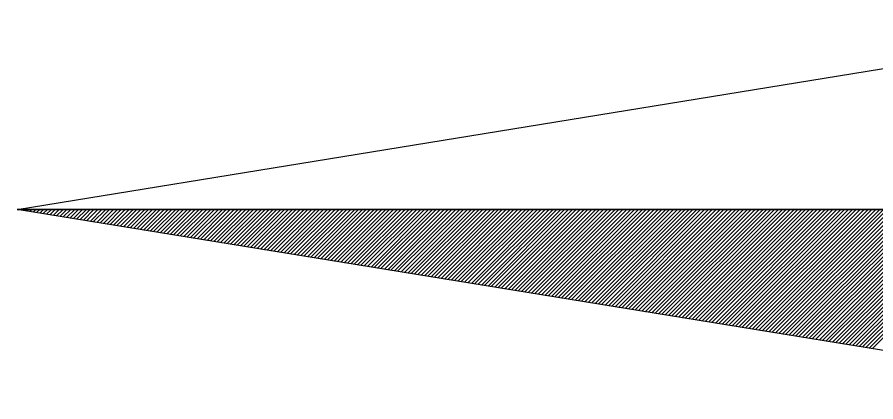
# Model space of a CAD drawing. Extents: x 576692 to 577659, y 273254 to 273799.
# Drawn here: x 577268.394 to 577272.391, y 273528.514 to 273530.306 of the extents above; entities that cross this region are included whole.
import ezdxf

# ---------------------------------------------------------------- set-up
doc = ezdxf.new("R2010")
doc.units = 0
doc.layers.add('RAMI_UZMR_####_####_#', color=7, linetype='Continuous')

msp = doc.modelspace()

# ---------------------------------------------------------------- linework, layer by layer
at = {"layer": 'RAMI_UZMR_####_####_#'}
for p, q in [((577268.3936, 273529.4105), (577273.8976, 273530.3065)), ((577273.8976, 273528.5145), (577268.3936, 273529.4105)), ((577268.3936, 273529.4105), (577274.7936, 273529.4105)), ((577274.7936, 273529.4105), (577268.3936, 273529.4105)), ((577268.4056, 273529.4089), (577268.408, 273529.4105)), ((577268.4216, 273529.4057), (577268.4264, 273529.4105)), ((577268.4368, 273529.4041), (577268.444, 273529.4105)), ((577268.4528, 273529.4009), (577268.4624, 273529.4105)), ((577268.468, 273529.3985), (577268.48, 273529.4105)), ((577268.484, 273529.3961), (577268.4984, 273529.4105)), ((577268.4992, 273529.3937), (577268.516, 273529.4105)), ((577268.5144, 273529.3913), (577268.5344, 273529.4105)), ((577268.5304, 273529.3881), (577268.5528, 273529.4105)), ((577268.5456, 273529.3857), (577268.5704, 273529.4105)), ((577268.5616, 273529.3833), (577268.5888, 273529.4105)), ((577268.5768, 273529.3809), (577268.6072, 273529.4105)), ((577268.5928, 273529.3785), (577268.6248, 273529.4105)), ((577268.608, 273529.3761), (577268.6432, 273529.4105)), ((577268.6232, 273529.3737), (577268.6616, 273529.4105)), ((577268.6392, 273529.3705), (577268.6792, 273529.4105)), ((577268.6552, 273529.3681), (577268.6976, 273529.4105)), ((577268.6704, 273529.3657), (577268.716, 273529.4105)), ((577268.6864, 273529.3633), (577268.7336, 273529.4105)), ((577268.7016, 273529.3609), (577268.7512, 273529.4105)), ((577268.7168, 273529.3577), (577268.7696, 273529.4105)), ((577268.7328, 273529.3553), (577268.788, 273529.4105)), ((577268.748, 273529.3529), (577268.8056, 273529.4105)), ((577268.764, 273529.3505), (577268.824, 273529.4105)), ((577268.78, 273529.3481), (577268.8424, 273529.4105)), ((577268.7952, 273529.3449), (577268.86, 273529.4105)), ((577268.8104, 273529.3425), (577268.8784, 273529.4105)), ((577268.8264, 273529.3401), (577268.8968, 273529.4105)), ((577268.8416, 273529.3377), (577268.9144, 273529.4105)), ((577268.8576, 273529.3353), (577268.9328, 273529.4105)), ((577268.8728, 273529.3321), (577268.9512, 273529.4105)), ((577268.8888, 273529.3297), (577268.9688, 273529.4105)), ((577268.904, 273529.3273), (577268.9872, 273529.4105)), ((577268.9192, 273529.3249), (577269.0048, 273529.4105)), ((577268.9352, 273529.3225), (577269.0232, 273529.4105)), ((577268.9512, 273529.3201), (577269.0416, 273529.4105)), ((577268.9664, 273529.3177), (577269.0592, 273529.4105)), ((577268.9816, 273529.3145), (577269.0776, 273529.4105)), ((577268.9976, 273529.3121), (577269.096, 273529.4105)), ((577269.0128, 273529.3097), (577269.1136, 273529.4105)), ((577269.0288, 273529.3073), (577269.132, 273529.4105)), ((577269.044, 273529.3049), (577269.1496, 273529.4105)), ((577269.06, 273529.3025), (577269.168, 273529.4105)), ((577269.0752, 273529.3001), (577269.1864, 273529.4105)), ((577269.0904, 273529.2969), (577269.204, 273529.4105)), ((577269.1064, 273529.2945), (577269.2224, 273529.4105)), ((577269.1216, 273529.2921), (577269.2408, 273529.4105)), ((577269.1376, 273529.2897), (577269.2584, 273529.4105)), ((577269.1528, 273529.2873), (577269.2768, 273529.4105)), ((577269.1688, 273529.2841), (577269.2952, 273529.4105)), ((577269.184, 273529.2817), (577269.3128, 273529.4105)), ((577269.2, 273529.2793), (577269.3312, 273529.4105)), ((577269.2152, 273529.2769), (577269.3496, 273529.4105)), ((577269.2312, 273529.2745), (577269.3672, 273529.4105)), ((577269.2464, 273529.2721), (577269.3848, 273529.4105)), ((577269.2624, 273529.2697), (577269.4032, 273529.4105)), ((577269.2776, 273529.2665), (577269.4216, 273529.4105)), ((577269.2928, 273529.2641), (577269.4392, 273529.4105)), ((577269.3088, 273529.2617), (577269.4576, 273529.4105)), ((577269.324, 273529.2593), (577269.476, 273529.4105)), ((577269.34, 273529.2569), (577269.4936, 273529.4105)), ((577269.356, 273529.2537), (577269.512, 273529.4105)), ((577269.3712, 273529.2521), (577269.5304, 273529.4105)), ((577269.3864, 273529.2489), (577269.548, 273529.4105)), ((577269.4024, 273529.2465), (577269.5664, 273529.4105)), ((577269.4176, 273529.2441), (577269.5848, 273529.4105)), ((577269.4336, 273529.2417), (577269.6024, 273529.4105)), ((577269.4488, 273529.2393), (577269.6208, 273529.4105)), ((577269.4648, 273529.2361), (577269.6384, 273529.4105)), ((577269.48, 273529.2337), (577269.6568, 273529.4105)), ((577269.4952, 273529.2313), (577269.6752, 273529.4105)), ((577269.5112, 273529.2289), (577269.6928, 273529.4105)), ((577269.5272, 273529.2265), (577269.7112, 273529.4105)), ((577269.5424, 273529.2233), (577269.7296, 273529.4105)), ((577269.5576, 273529.2209), (577269.7472, 273529.4105)), ((577269.5736, 273529.2185), (577269.7656, 273529.4105)), ((577269.5888, 273529.2161), (577269.7832, 273529.4105)), ((577269.6048, 273529.2137), (577269.8016, 273529.4105)), ((577269.62, 273529.2105), (577269.82, 273529.4105)), ((577269.636, 273529.2081), (577269.8376, 273529.4105)), ((577269.6512, 273529.2057), (577269.856, 273529.4105)), ((577269.6664, 273529.2033), (577269.8744, 273529.4105)), ((577269.6824, 273529.2009), (577269.892, 273529.4105)), ((577269.6976, 273529.1985), (577269.9104, 273529.4105)), ((577269.7136, 273529.1961), (577269.9288, 273529.4105)), ((577269.7288, 273529.1929), (577269.9464, 273529.4105)), ((577269.7448, 273529.1905), (577269.9648, 273529.4105)), ((577269.76, 273529.1881), (577269.9832, 273529.4105)), ((577269.776, 273529.1857), (577270.0008, 273529.4105)), ((577269.7912, 273529.1833), (577270.0184, 273529.4105)), ((577269.8072, 273529.1801), (577270.0368, 273529.4105)), ((577269.8224, 273529.1777), (577270.0552, 273529.4105)), ((577269.8384, 273529.1753), (577270.0728, 273529.4105)), ((577269.8536, 273529.1729), (577270.0912, 273529.4105)), ((577269.8688, 273529.1705), (577270.1096, 273529.4105)), ((577269.8848, 273529.1681), (577270.1272, 273529.4105)), ((577269.9, 273529.1657), (577270.1456, 273529.4105)), ((577269.916, 273529.1625), (577270.164, 273529.4105)), ((577269.932, 273529.1601), (577270.1816, 273529.4105)), ((577269.9472, 273529.1577), (577270.2, 273529.4105)), ((577269.9624, 273529.1553), (577270.2184, 273529.4105)), ((577269.9784, 273529.1529), (577270.236, 273529.4105)), ((577269.9936, 273529.1505), (577270.2544, 273529.4105)), ((577270.0096, 273529.1481), (577270.272, 273529.4105)), ((577270.0248, 273529.1449), (577270.2904, 273529.4105)), ((577270.0408, 273529.1425), (577270.308, 273529.4105)), ((577270.056, 273529.1401), (577270.3264, 273529.4105)), ((577270.0712, 273529.1377), (577270.3448, 273529.4105)), ((577270.0872, 273529.1353), (577270.3632, 273529.4105)), ((577270.1032, 273529.1321), (577270.3808, 273529.4105)), ((577270.1184, 273529.1297), (577270.3992, 273529.4105)), ((577270.1336, 273529.1273), (577270.4168, 273529.4105)), ((577270.1496, 273529.1249), (577270.4352, 273529.4105)), ((577270.1648, 273529.1225), (577270.4536, 273529.4105)), ((577270.1808, 273529.1201), (577270.4712, 273529.4105)), ((577270.196, 273529.1177), (577270.4896, 273529.4105)), ((577270.212, 273529.1145), (577270.508, 273529.4105)), ((577270.2272, 273529.1121), (577270.5256, 273529.4105)), ((577270.2424, 273529.1097), (577270.544, 273529.4105)), ((577270.2584, 273529.1073), (577270.5616, 273529.4105)), ((577270.2736, 273529.1049), (577270.58, 273529.4105)), ((577270.2896, 273529.1017), (577270.5984, 273529.4105)), ((577270.3048, 273529.0993), (577270.6168, 273529.4105)), ((577270.3208, 273529.0969), (577270.6344, 273529.4105)), ((577270.336, 273529.0945), (577270.652, 273529.4105)), ((577270.352, 273529.0921), (577270.6704, 273529.4105)), ((577270.3672, 273529.0889), (577270.6888, 273529.4105)), ((577270.3832, 273529.0865), (577270.7064, 273529.4105)), ((577270.3984, 273529.0841), (577270.7248, 273529.4105)), ((577270.4144, 273529.0817), (577270.7432, 273529.4105)), ((577270.4296, 273529.0793), (577270.7608, 273529.4105)), ((577270.4448, 273529.0761), (577270.7792, 273529.4105)), ((577270.4608, 273529.0745), (577270.7976, 273529.4105)), ((577270.476, 273529.0713), (577270.8152, 273529.4105)), ((577270.492, 273529.0689), (577270.8336, 273529.4105)), ((577270.508, 273529.0665), (577270.852, 273529.4105)), ((577270.5232, 273529.0641), (577270.8696, 273529.4105)), ((577270.5384, 273529.0617), (577270.888, 273529.4105)), ((577270.5544, 273529.0585), (577270.9056, 273529.4105)), ((577270.5696, 273529.0561), (577270.924, 273529.4105)), ((577270.5856, 273529.0537), (577270.9416, 273529.4105)), ((577270.6008, 273529.0513), (577270.96, 273529.4105)), ((577270.6168, 273529.0489), (577270.9784, 273529.4105)), ((577270.632, 273529.0465), (577270.996, 273529.4105)), ((577270.6472, 273529.0441), (577271.0144, 273529.4105)), ((577270.6632, 273529.0409), (577271.0328, 273529.4105)), ((577270.6792, 273529.0385), (577271.0504, 273529.4105)), ((577270.6944, 273529.0361), (577271.0688, 273529.4105)), ((577270.7096, 273529.0337), (577271.0872, 273529.4105)), ((577270.7256, 273529.0313), (577271.1048, 273529.4105)), ((577270.7408, 273529.0281), (577271.1232, 273529.4105)), ((577270.7568, 273529.0265), (577271.1416, 273529.4105)), ((577270.772, 273529.0233), (577271.1592, 273529.4105)), ((577270.788, 273529.0209), (577271.1776, 273529.4105)), ((577270.8032, 273529.0185), (577271.1952, 273529.4105)), ((577270.8184, 273529.0161), (577271.2136, 273529.4105)), ((577270.8344, 273529.0137), (577271.232, 273529.4105)), ((577270.8496, 273529.0105), (577271.2496, 273529.4105)), ((577270.8656, 273529.0081), (577271.268, 273529.4105)), ((577270.8808, 273529.0057), (577271.2856, 273529.4105)), ((577270.8968, 273529.0033), (577271.304, 273529.4105)), ((577270.912, 273529.0009), (577271.3224, 273529.4105)), ((577270.928, 273528.9985), (577271.34, 273529.4105)), ((577270.9432, 273528.9961), (577271.3584, 273529.4105)), ((577270.9592, 273528.9929), (577271.3768, 273529.4105)), ((577270.9744, 273528.9905), (577271.3944, 273529.4105)), ((577270.9904, 273528.9881), (577271.4128, 273529.4105)), ((577271.0056, 273528.9857), (577271.4304, 273529.4105)), ((577271.0208, 273528.9833), (577271.4488, 273529.4105)), ((577271.0368, 273528.9801), (577271.4672, 273529.4105)), ((577271.052, 273528.9777), (577271.4856, 273529.4105)), ((577271.068, 273528.9753), (577271.5032, 273529.4105)), ((577271.084, 273528.9729), (577271.5216, 273529.4105)), ((577271.0992, 273528.9705), (577271.5392, 273529.4105)), ((577271.1144, 273528.9673), (577271.5576, 273529.4105)), ((577271.1304, 273528.9649), (577271.5752, 273529.4105)), ((577271.1456, 273528.9625), (577271.5936, 273529.4105)), ((577271.1616, 273528.9601), (577271.612, 273529.4105)), ((577271.1768, 273528.9577), (577271.6296, 273529.4105)), ((577271.1928, 273528.9545), (577271.648, 273529.4105)), ((577271.208, 273528.9521), (577271.6664, 273529.4105)), ((577271.2232, 273528.9497), (577271.684, 273529.4105)), ((577271.2392, 273528.9473), (577271.7024, 273529.4105)), ((577271.2552, 273528.9449), (577271.7208, 273529.4105)), ((577271.2704, 273528.9425), (577271.7384, 273529.4105)), ((577271.2856, 273528.9401), (577271.7568, 273529.4105)), ((577271.3016, 273528.9369), (577271.7752, 273529.4105)), ((577271.3168, 273528.9345), (577271.7928, 273529.4105)), ((577271.3328, 273528.9321), (577271.8104, 273529.4105)), ((577271.348, 273528.9297), (577271.8288, 273529.4105)), ((577271.364, 273528.9273), (577271.8472, 273529.4105)), ((577271.3792, 273528.9249), (577271.8656, 273529.4105)), ((577271.3944, 273528.9225), (577271.8832, 273529.4105)), ((577271.4104, 273528.9193), (577271.9016, 273529.4105)), ((577271.4264, 273528.9169), (577271.9192, 273529.4105)), ((577271.4416, 273528.9145), (577271.9376, 273529.4105)), ((577271.4568, 273528.9121), (577271.956, 273529.4105)), ((577271.4728, 273528.9097), (577271.9736, 273529.4105)), ((577271.488, 273528.9065), (577271.992, 273529.4105)), ((577271.504, 273528.9041), (577272.0104, 273529.4105)), ((577271.5192, 273528.9017), (577272.028, 273529.4105)), ((577271.5352, 273528.8993), (577272.0464, 273529.4105)), ((577271.5504, 273528.8969), (577272.064, 273529.4105)), ((577271.5664, 273528.8945), (577272.0824, 273529.4105)), ((577271.5816, 273528.8921), (577272.1008, 273529.4105)), ((577271.5968, 273528.8889), (577272.1184, 273529.4105)), ((577271.6128, 273528.8865), (577272.1368, 273529.4105)), ((577271.628, 273528.8841), (577272.1552, 273529.4105)), ((577271.644, 273528.8817), (577272.1728, 273529.4105)), ((577271.66, 273528.8793), (577272.1912, 273529.4105)), ((577271.6752, 273528.8761), (577272.2088, 273529.4105)), ((577271.6904, 273528.8745), (577272.2272, 273529.4105)), ((577271.7064, 273528.8713), (577272.2456, 273529.4105)), ((577271.7216, 273528.8689), (577272.2632, 273529.4105)), ((577271.7376, 273528.8665), (577272.2816, 273529.4105)), ((577271.7528, 273528.8641), (577272.3, 273529.4105)), ((577271.7688, 273528.8617), (577272.3176, 273529.4105)), ((577271.784, 273528.8585), (577272.336, 273529.4105)), ((577271.7992, 273528.8561), (577272.3544, 273529.4105)), ((577271.8152, 273528.8537), (577272.372, 273529.4105)), ((577271.8312, 273528.8513), (577272.3904, 273529.4105)), ((577271.8464, 273528.8489), (577272.4088, 273529.4105)), ((577271.8616, 273528.8457), (577272.4264, 273529.4105)), ((577271.8776, 273528.8433), (577272.444, 273529.4105)), ((577271.8928, 273528.8409), (577272.4624, 273529.4105)), ((577271.9088, 273528.8385), (577272.4808, 273529.4105)), ((577271.924, 273528.8361), (577272.4984, 273529.4105)), ((577271.94, 273528.8329), (577272.5168, 273529.4105)), ((577271.9552, 273528.8305), (577272.5352, 273529.4105)), ((577271.9704, 273528.8281), (577272.5528, 273529.4105)), ((577271.9864, 273528.8257), (577272.5712, 273529.4105)), ((577272.0024, 273528.8233), (577272.5896, 273529.4105)), ((577272.0176, 273528.8209), (577272.6072, 273529.4105)), ((577272.0328, 273528.8185), (577272.6256, 273529.4105)), ((577272.0488, 273528.8153), (577272.644, 273529.4105)), ((577272.064, 273528.8129), (577272.6616, 273529.4105)), ((577272.08, 273528.8105), (577272.68, 273529.4105)), ((577272.0952, 273528.8081), (577272.6976, 273529.4105)), ((577272.1112, 273528.8057), (577272.716, 273529.4105)), ((577272.1264, 273528.8025), (577272.7344, 273529.4105)), ((577272.1424, 273528.8001), (577272.752, 273529.4105)), ((577272.1576, 273528.7977), (577272.7704, 273529.4105)), ((577272.1728, 273528.7953), (577272.7888, 273529.4105)), ((577272.1888, 273528.7929), (577272.8064, 273529.4105)), ((577272.204, 273528.7905), (577272.8248, 273529.4105)), ((577272.22, 273528.7881), (577272.8424, 273529.4105)), ((577272.236, 273528.7849), (577272.8608, 273529.4105)), ((577272.2512, 273528.7825), (577272.8792, 273529.4105)), ((577272.2664, 273528.7801), (577272.8968, 273529.4105)), ((577272.2824, 273528.7777), (577272.9152, 273529.4105)), ((577272.2976, 273528.7753), (577272.9336, 273529.4105)), ((577272.3136, 273528.7729), (577272.9512, 273529.4105)), ((577272.3288, 273528.7705), (577272.9696, 273529.4105)), ((577272.3448, 273528.7673), (577272.988, 273529.4105)), ((577272.36, 273528.7649), (577273.0056, 273529.4105)), ((577272.3752, 273528.7625), (577273.024, 273529.4105))]:
    msp.add_line(p, q, dxfattribs=at)

doc.saveas('drawing.dxf')
